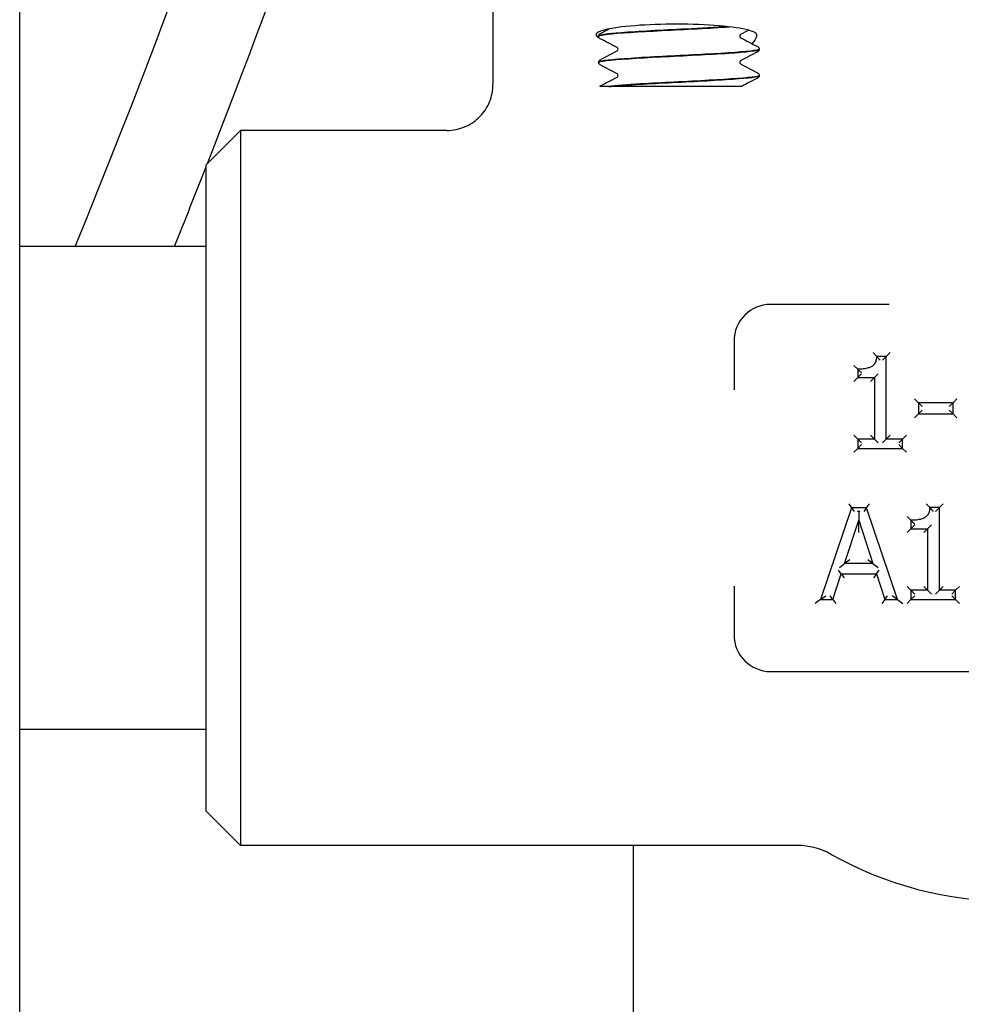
# Model space of a CAD drawing. Header units: inches. Extents: x 36 to 1719, y -84 to 1122.
# Tile 430 of 571: x 1456.37 to 1458.93, y 373.83 to 376.51. Entities that reach past the tile are written whole.
import ezdxf

# ---------------------------------------------------------------- set-up
doc = ezdxf.new("R2010")
doc.units = ezdxf.units.IN
doc.header["$LTSCALE"] = 48
doc.header["$MEASUREMENT"] = 0
doc.layers.add('Visible (ANSI)', color=7, linetype='Continuous', lineweight=30)

msp = doc.modelspace()

# ---------------------------------------------------------------- linework, layer by layer
at = {"layer": 'Visible (ANSI)'}
for p, q in [((1456.36662, 354.04627), (1456.36662, 389.79627)), ((1457.65537, 377.10877), (1457.65537, 376.3324)), ((1457.94287, 376.46475), (1457.94287, 376.46408)), ((1458.38037, 376.429), (1458.38037, 376.42833)), ((1457.94287, 376.39325), (1457.94287, 376.39258)), ((1458.38037, 376.3575), (1458.38037, 376.35683)), ((1457.97042, 376.32752), (1457.94595, 376.32752)), ((1457.97042, 376.32752), (1457.97699, 376.32752)), ((1458.05698, 376.32752), (1457.97699, 376.32752)), ((1458.33271, 376.32752), (1458.05698, 376.32752)), ((1456.87412, 376.11377), (1456.96787, 376.20752)), ((1456.96787, 376.20752), (1456.96787, 374.26002)), ((1457.52927, 376.20752), (1456.96787, 376.20752)), ((1456.87412, 374.35377), (1456.87412, 376.11377)), ((1456.87412, 375.89127), (1456.36662, 375.89127)), ((1458.73447, 375.73377), (1458.41162, 375.73377)), ((1458.31162, 375.63377), (1458.31162, 375.50126)), ((1458.70031, 375.59211), (1458.69069, 375.60253)), ((1458.72624, 375.59211), (1458.70031, 375.59211)), ((1458.72624, 375.59211), (1458.71582, 375.58169)), ((1458.72624, 375.59211), (1458.73666, 375.60253)), ((1458.72624, 375.36683), (1458.72624, 375.59211)), ((1458.64865, 375.55726), (1458.63823, 375.56768)), ((1458.64865, 375.55726), (1458.64865, 375.53437)), ((1458.64865, 375.53437), (1458.63823, 375.52395)), ((1458.64865, 375.53437), (1458.65906, 375.54479)), ((1458.64865, 375.53437), (1458.69403, 375.53437)), ((1458.69403, 375.53437), (1458.68361, 375.52395)), ((1458.69403, 375.53437), (1458.70445, 375.54479)), ((1458.69403, 375.53437), (1458.69403, 375.36683)), ((1458.81356, 375.46589), (1458.80314, 375.47631)), ((1458.90817, 375.46589), (1458.91859, 375.47631)), ((1458.90817, 375.46589), (1458.81356, 375.46589)), ((1458.81356, 375.46589), (1458.81356, 375.43551)), ((1458.81356, 375.46589), (1458.82398, 375.45548)), ((1458.81356, 375.43551), (1458.82398, 375.44592)), ((1458.90817, 375.46589), (1458.89775, 375.45548)), ((1458.90817, 375.43551), (1458.89775, 375.44592)), ((1458.90817, 375.43551), (1458.90817, 375.46589)), ((1458.80314, 375.42509), (1458.81356, 375.43551)), ((1458.81356, 375.43551), (1458.90817, 375.43551)), ((1458.90817, 375.43551), (1458.91859, 375.42509)), ((1458.64865, 375.36683), (1458.63823, 375.37724)), ((1458.69403, 375.36683), (1458.64865, 375.36683)), ((1458.64865, 375.36683), (1458.64865, 375.3413)), ((1458.64865, 375.36683), (1458.65906, 375.35641)), ((1458.69403, 375.36683), (1458.68361, 375.37724)), ((1458.69403, 375.36683), (1458.70445, 375.35641)), ((1458.72624, 375.36683), (1458.71582, 375.35641)), ((1458.72624, 375.36683), (1458.73666, 375.37724)), ((1458.77061, 375.36683), (1458.72624, 375.36683)), ((1458.77061, 375.36683), (1458.76019, 375.35641)), ((1458.77061, 375.36683), (1458.78103, 375.37724)), ((1458.77061, 375.3413), (1458.77061, 375.36683)), ((1458.63823, 375.33088), (1458.64865, 375.3413)), ((1458.64865, 375.3413), (1458.65906, 375.35172)), ((1458.64865, 375.3413), (1458.77061, 375.3413)), ((1458.77061, 375.3413), (1458.76019, 375.35172)), ((1458.77061, 375.3413), (1458.78103, 375.33088)), ((1458.63173, 375.17968), (1458.54745, 374.92968)), ((1458.62425, 375.1901), (1458.63173, 375.17968)), ((1458.67266, 375.17968), (1458.63173, 375.17968)), ((1458.63173, 375.17968), (1458.63921, 375.16926)), ((1458.67266, 375.17968), (1458.66517, 375.16926)), ((1458.67266, 375.17968), (1458.68014, 375.1901)), ((1458.75693, 374.92968), (1458.67266, 375.17968)), ((1458.84486, 375.18049), (1458.83524, 375.19091)), ((1458.87079, 375.18049), (1458.84486, 375.18049)), ((1458.87079, 375.18049), (1458.86037, 375.17007)), ((1458.87079, 375.18049), (1458.88121, 375.19091)), ((1458.87079, 374.95521), (1458.87079, 375.18049)), ((1458.64815, 375.16926), (1458.65136, 375.1716)), ((1458.65136, 375.1716), (1458.65138, 375.14565)), ((1458.65136, 375.1716), (1458.65458, 375.16926)), ((1458.7932, 375.14565), (1458.78278, 375.15606)), ((1458.61289, 375.02794), (1458.65138, 375.14565)), ((1458.65138, 375.14565), (1458.69008, 375.02794)), ((1458.65141, 375.11221), (1458.65138, 375.14565)), ((1458.7932, 375.14565), (1458.7932, 375.12275)), ((1458.7932, 375.12275), (1458.80361, 375.13317)), ((1458.83858, 375.12275), (1458.849, 375.13317)), ((1458.7932, 375.12275), (1458.78278, 375.11234)), ((1458.7932, 375.12275), (1458.83858, 375.12275)), ((1458.83858, 375.12275), (1458.82816, 375.11234)), ((1458.83858, 375.12275), (1458.83858, 374.95521)), ((1458.59852, 375.01752), (1458.61289, 375.02794)), ((1458.62726, 375.03836), (1458.61289, 375.02794)), ((1458.69008, 375.02794), (1458.61289, 375.02794)), ((1458.69008, 375.02794), (1458.67569, 375.03836)), ((1458.69008, 375.02794), (1458.70447, 375.01752)), ((1458.58108, 374.92968), (1458.60377, 374.99958)), ((1458.60377, 374.99958), (1458.5962, 375.00999)), ((1458.60377, 374.99958), (1458.6992, 374.99958)), ((1458.60377, 374.99958), (1458.61134, 374.98916)), ((1458.6992, 374.99958), (1458.69162, 374.98916)), ((1458.6992, 374.99958), (1458.70677, 375.00999)), ((1458.6992, 374.99958), (1458.72189, 374.92968)), ((1458.31162, 374.96629), (1458.31162, 374.83377)), ((1458.7932, 374.95521), (1458.78278, 374.96562)), ((1458.83858, 374.95521), (1458.82816, 374.96562)), ((1458.87079, 374.95521), (1458.88121, 374.96562)), ((1458.91516, 374.95521), (1458.92558, 374.96562)), ((1458.54745, 374.92968), (1458.56196, 374.9401)), ((1458.58108, 374.92968), (1458.57351, 374.9401)), ((1458.72189, 374.92968), (1458.72946, 374.9401)), ((1458.75693, 374.92968), (1458.74243, 374.9401)), ((1458.83858, 374.95521), (1458.7932, 374.95521)), ((1458.7932, 374.95521), (1458.7932, 374.92968)), ((1458.7932, 374.95521), (1458.80361, 374.94479)), ((1458.7932, 374.92968), (1458.80361, 374.9401)), ((1458.83858, 374.95521), (1458.849, 374.94479)), ((1458.87079, 374.95521), (1458.86037, 374.94479)), ((1458.91516, 374.95521), (1458.87079, 374.95521)), ((1458.91516, 374.95521), (1458.90474, 374.94479)), ((1458.91516, 374.92968), (1458.90474, 374.9401)), ((1458.91516, 374.92968), (1458.91516, 374.95521)), ((1458.54745, 374.92968), (1458.53295, 374.91926)), ((1458.54745, 374.92968), (1458.58108, 374.92968)), ((1458.58108, 374.92968), (1458.58865, 374.91926)), ((1458.72189, 374.92968), (1458.71432, 374.91926)), ((1458.72189, 374.92968), (1458.75693, 374.92968)), ((1458.75693, 374.92968), (1458.77144, 374.91926)), ((1458.78278, 374.91926), (1458.7932, 374.92968)), ((1458.7932, 374.92968), (1458.91516, 374.92968)), ((1458.91516, 374.92968), (1458.92558, 374.91926)), ((1458.41162, 374.73377), (1459.71162, 374.73377)), ((1456.87412, 374.57627), (1456.36662, 374.57627)), ((1456.87412, 374.35377), (1456.96787, 374.26002)), ((1458.48396, 374.26002), (1456.96787, 374.26002)), ((1458.03662, 374.26002), (1458.03662, 361.08794))]:
    msp.add_line(p, q, dxfattribs=at)
for centre, radius, start, end in [((1433.59912, 385.23377), 24.75, 337.82265, 350.191171), ((1433.59912, 385.23377), 25, 338.613415, 346.398965), ((1433.59912, 385.23377), 25, 338.613415, 346.398965), ((1433.59912, 385.23377), 25, 338.056012, 338.591237), ((1433.59912, 385.23377), 25, 338.056012, 338.591237), ((1458.41162, 375.63377), 0.1, 90, 180), ((1458.41162, 374.83377), 0.1, 180, 270), ((1458.48396, 374.07252), 0.1875, 60.65517, 90), ((1459.06162, 375.10002), 0.99125, 240.65517, 299.34483)]:
    msp.add_arc(centre, radius, start, end, dxfattribs=at)
msp.add_ellipse((1458.15444, 376.46807), major_axis=(0.21875, 0), ratio=0.1316525, start_param=0.1108904, end_param=3.4219418, dxfattribs=at)
for points, knots in [([(1457.94287, 376.46478), (1457.94294, 376.46623), (1457.94348, 376.4676), (1457.94473, 376.46948), (1457.94539, 376.47009), (1457.94655, 376.47098), (1457.94707, 376.47129), (1457.94758, 376.47156)], [0, 0, 0, 0, 0.020588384, 0.020588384, 0.04017257, 0.04017257, 0.058516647, 0.058516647, 0.058516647, 0.058516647]), ([(1458.29509, 376.49011), (1458.26197, 376.48793), (1458.22174, 376.48576), (1458.18014, 376.48359), (1458.11603, 376.48024), (1458.04999, 376.4769), (1458.00505, 376.47355), (1457.96568, 376.47062), (1457.94318, 376.46768), (1457.94293, 376.46475)], [-20.5382393, -20.5382393, -20.5382393, -20.5382393, -19.9656718, -19.9656718, -19.9656718, -19.0832549, -19.0832549, -19.0832549, -18.3101233, -18.3101233, -18.3101233, -18.3101233]), ([(1457.94319, 376.46406), (1457.94307, 376.46545), (1457.94774, 376.46685), (1457.95734, 376.46824), (1457.98035, 376.47159), (1458.03121, 376.47494), (1458.0922, 376.47828), (1458.15317, 376.48163), (1458.22308, 376.48497), (1458.2776, 376.48832), (1458.28503, 376.48877), (1458.29215, 376.48923), (1458.29894, 376.48968)], [12.0246214, 12.0246214, 12.0246214, 12.0246214, 12.3927441, 12.3927441, 12.3927441, 13.2747852, 13.2747852, 13.2747852, 14.1565644, 14.1565644, 14.1565644, 14.276733, 14.276733, 14.276733, 14.276733]), ([(1458.32964, 376.46891), (1458.32964, 376.46891), (1458.3294, 376.46882), (1458.32864, 376.46802), (1458.32828, 376.46757), (1458.32765, 376.46624), (1458.32742, 376.46533), (1458.32742, 376.46442)], [0.002645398, 0.002645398, 0.002645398, 0.002645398, 0.027589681, 0.027589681, 0.042171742, 0.042171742, 0.057287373, 0.057287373, 0.057287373, 0.057287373]), ([(1458.37185, 376.47126), (1458.37302, 376.46987), (1458.37341, 376.4678), (1458.37232, 376.45955), (1458.36791, 376.45152), (1458.3605, 376.44374)], [0, 0, 0, 0, 0.0813335, 0.0813335, 0.26320463, 0.26320463, 0.26320463, 0.26320463]), ([(1457.94758, 376.45728), (1457.9468, 376.45768), (1457.94595, 376.45818), (1457.94455, 376.45963), (1457.94405, 376.46027), (1457.94323, 376.46192), (1457.94292, 376.46297), (1457.94287, 376.46406)], [0, 0, 0, 0, 0.028459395, 0.028459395, 0.043235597, 0.043235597, 0.058545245, 0.058545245, 0.058545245, 0.058545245]), ([(1458.32742, 376.46442), (1458.32742, 376.46303), (1458.32798, 376.46174), (1458.32891, 376.46045), (1458.32927, 376.46018), (1458.32958, 376.45995), (1458.32964, 376.45992), (1458.32964, 376.45992)], [0, 0, 0, 0, 0.022828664, 0.022828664, 0.041633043, 0.041633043, 0.054614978, 0.054614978, 0.054614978, 0.054614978]), ([(1458.38005, 376.42903), (1458.38009, 376.42724), (1458.37227, 376.42545), (1458.3567, 376.42366), (1458.32793, 376.42035), (1458.27323, 376.41704), (1458.21129, 376.41373), (1458.14943, 376.41043), (1458.0815, 376.40712), (1458.03063, 376.40382), (1457.97914, 376.40047), (1457.94614, 376.39713), (1457.94311, 376.39379), (1457.94295, 376.39361), (1457.94287, 376.39343), (1457.94288, 376.39325)], [-15.1708472, -15.1708472, -15.1708472, -15.1708472, -14.6990684, -14.6990684, -14.6990684, -13.8268003, -13.8268003, -13.8268003, -12.9557305, -12.9557305, -12.9557305, -12.0740419, -12.0740419, -12.0740419, -12.026938, -12.026938, -12.026938, -12.026938]), ([(1457.94324, 376.39256), (1457.94317, 376.39427), (1457.95031, 376.39599), (1457.96466, 376.3977), (1457.99308, 376.4011), (1458.04918, 376.4045), (1458.11285, 376.4079), (1458.17603, 376.41127), (1458.24539, 376.41464), (1458.29643, 376.41801), (1458.34715, 376.42136), (1458.3788, 376.42471), (1458.38031, 376.42806), (1458.38035, 376.42815), (1458.38037, 376.42824), (1458.38037, 376.42833)], [5.7414361, 5.7414361, 5.7414361, 5.7414361, 6.1939142, 6.1939142, 6.1939142, 7.0897201, 7.0897201, 7.0897201, 7.9785276, 7.9785276, 7.9785276, 8.8619138, 8.8619138, 8.8619138, 8.8853453, 8.8853453, 8.8853453, 8.8853453]), ([(1457.99582, 376.42867), (1457.99582, 376.43005), (1457.99526, 376.43134), (1457.99433, 376.43263), (1457.99397, 376.4329), (1457.99366, 376.43313), (1457.9936, 376.43316), (1457.9936, 376.43316)], [0, 0, 0, 0, 0.022828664, 0.022828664, 0.041633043, 0.041633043, 0.054614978, 0.054614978, 0.054614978, 0.054614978]), ([(1457.9936, 376.42417), (1457.9936, 376.42417), (1457.99384, 376.42426), (1457.9946, 376.42506), (1457.99496, 376.42551), (1457.99559, 376.42684), (1457.99582, 376.42775), (1457.99582, 376.42867)], [0.002645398, 0.002645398, 0.002645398, 0.002645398, 0.027589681, 0.027589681, 0.042171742, 0.042171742, 0.057287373, 0.057287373, 0.057287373, 0.057287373]), ([(1458.37566, 376.43581), (1458.37644, 376.4354), (1458.37729, 376.4349), (1458.37869, 376.43345), (1458.37919, 376.43281), (1458.38001, 376.43116), (1458.38032, 376.43011), (1458.38037, 376.42903)], [0, 0, 0, 0, 0.028459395, 0.028459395, 0.043235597, 0.043235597, 0.058545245, 0.058545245, 0.058545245, 0.058545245]), ([(1458.38037, 376.42831), (1458.3803, 376.42685), (1458.37976, 376.42548), (1458.37851, 376.4236), (1458.37785, 376.42299), (1458.37669, 376.4221), (1458.37617, 376.42179), (1458.37566, 376.42153)], [0, 0, 0, 0, 0.020588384, 0.020588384, 0.04017257, 0.04017257, 0.058516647, 0.058516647, 0.058516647, 0.058516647]), ([(1457.94287, 376.39328), (1457.94294, 376.39473), (1457.94348, 376.3961), (1457.94473, 376.39798), (1457.94539, 376.39859), (1457.94655, 376.39948), (1457.94707, 376.39979), (1457.94758, 376.40006)], [0, 0, 0, 0, 0.020588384, 0.020588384, 0.04017257, 0.04017257, 0.058516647, 0.058516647, 0.058516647, 0.058516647]), ([(1457.94758, 376.38578), (1457.9468, 376.38618), (1457.94595, 376.38668), (1457.94455, 376.38813), (1457.94405, 376.38877), (1457.94323, 376.39042), (1457.94292, 376.39147), (1457.94287, 376.39256)], [0, 0, 0, 0, 0.028459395, 0.028459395, 0.043235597, 0.043235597, 0.058545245, 0.058545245, 0.058545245, 0.058545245]), ([(1458.32964, 376.39741), (1458.32964, 376.39741), (1458.3294, 376.39732), (1458.32864, 376.39652), (1458.32828, 376.39607), (1458.32765, 376.39474), (1458.32742, 376.39383), (1458.32742, 376.39292)], [0.002645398, 0.002645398, 0.002645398, 0.002645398, 0.027589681, 0.027589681, 0.042171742, 0.042171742, 0.057287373, 0.057287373, 0.057287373, 0.057287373]), ([(1458.32742, 376.39292), (1458.32742, 376.39153), (1458.32798, 376.39024), (1458.32891, 376.38895), (1458.32927, 376.38868), (1458.32958, 376.38845), (1458.32964, 376.38842), (1458.32964, 376.38842)], [0, 0, 0, 0, 0.022828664, 0.022828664, 0.041633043, 0.041633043, 0.054614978, 0.054614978, 0.054614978, 0.054614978]), ([(1458.38008, 376.35753), (1458.38022, 376.35632), (1458.37676, 376.35511), (1458.36955, 376.35391), (1458.34977, 376.35059), (1458.30218, 376.34728), (1458.24306, 376.34397), (1458.18367, 376.34064), (1458.11376, 376.33731), (1458.05748, 376.33398), (1458.0211, 376.33183), (1457.99051, 376.32967), (1457.97042, 376.32752)], [-8.8876619, -8.8876619, -8.8876619, -8.8876619, -8.569564, -8.569564, -8.569564, -7.6960367, -7.6960367, -7.6960367, -6.8183862, -6.8183862, -6.8183862, -6.2510262, -6.2510262, -6.2510262, -6.2510262]), ([(1457.99582, 376.35717), (1457.99582, 376.35855), (1457.99526, 376.35984), (1457.99433, 376.36113), (1457.99397, 376.3614), (1457.99366, 376.36163), (1457.9936, 376.36166), (1457.9936, 376.36166)], [0, 0, 0, 0, 0.022828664, 0.022828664, 0.041633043, 0.041633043, 0.054614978, 0.054614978, 0.054614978, 0.054614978]), ([(1458.37566, 376.36431), (1458.37644, 376.3639), (1458.37729, 376.3634), (1458.37869, 376.36195), (1458.37919, 376.36131), (1458.38001, 376.35966), (1458.38032, 376.35861), (1458.38037, 376.35753)], [0, 0, 0, 0, 0.028459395, 0.028459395, 0.043235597, 0.043235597, 0.058545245, 0.058545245, 0.058545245, 0.058545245]), ([(1457.52927, 376.20752), (1457.52937, 376.20752), (1457.52948, 376.20752), (1457.53813, 376.20754), (1457.54666, 376.20843), (1457.56339, 376.21188), (1457.57156, 376.21444), (1457.59443, 376.22425), (1457.60808, 376.23354), (1457.63092, 376.25673), (1457.63994, 376.27036), (1457.65222, 376.30028), (1457.65537, 376.31626), (1457.65537, 376.3324)], [-0.00080906, -0.00080906, -0.00080906, -0.00080906, 0, 0, 0.06513682, 0.06513682, 0.13017613, 0.13017613, 0.25481643, 0.25481643, 0.37825086, 0.37825086, 0.50129539, 0.50129539, 0.50129539, 0.50129539]), ([(1457.97699, 376.32752), (1458.01105, 376.33083), (1458.06951, 376.33413), (1458.13245, 376.33743), (1458.19539, 376.34074), (1458.26166, 376.34404), (1458.30867, 376.34735), (1458.35367, 376.35051), (1458.38024, 376.35367), (1458.38036, 376.35683)], [0.0265881, 0.0265881, 0.0265881, 0.0265881, 0.8976269, 0.8976269, 0.8976269, 1.7685955, 1.7685955, 1.7685955, 2.60216, 2.60216, 2.60216, 2.60216]), ([(1457.9936, 376.35267), (1457.9936, 376.35267), (1457.99384, 376.35276), (1457.9946, 376.35356), (1457.99496, 376.35401), (1457.99559, 376.35534), (1457.99582, 376.35625), (1457.99582, 376.35717)], [0.002645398, 0.002645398, 0.002645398, 0.002645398, 0.027589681, 0.027589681, 0.042171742, 0.042171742, 0.057287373, 0.057287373, 0.057287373, 0.057287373]), ([(1458.38037, 376.35681), (1458.3803, 376.35535), (1458.37976, 376.35398), (1458.37851, 376.3521), (1458.37785, 376.35149), (1458.37669, 376.3506), (1458.37617, 376.35029), (1458.37566, 376.35003)], [0, 0, 0, 0, 0.020588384, 0.020588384, 0.04017257, 0.04017257, 0.058516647, 0.058516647, 0.058516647, 0.058516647]), ([(1458.70031, 375.59211), (1458.70007, 375.58911), (1458.69964, 375.58619), (1458.69812, 375.57971), (1458.69683, 375.57627), (1458.69375, 375.57103), (1458.69216, 375.56905), (1458.68914, 375.5663), (1458.68788, 375.56536), (1458.68653, 375.56456), (1458.68374, 375.56288), (1458.68044, 375.56153), (1458.67296, 375.55935), (1458.66868, 375.55858), (1458.65919, 375.55749), (1458.65393, 375.55726), (1458.64865, 375.55726)], [-0.21914518, -0.21914518, -0.21914518, -0.21914518, -0.19291175, -0.19291175, -0.15742494, -0.15742494, -0.13012741, -0.13012741, -0.11306644, -0.11306644, -0.11306644, -0.07974952, -0.07974952, -0.04257171, -0.04257171, 0, 0, 0, 0]), ([(1458.70928, 375.58169), (1458.70926, 375.58172), (1458.70924, 375.58174), (1458.70838, 375.58281), (1458.70753, 375.58385), (1458.70588, 375.58583), (1458.70507, 375.58678), (1458.70343, 375.58866), (1458.70261, 375.58958), (1458.70142, 375.5909), (1458.70099, 375.59137), (1458.70045, 375.59196), (1458.70031, 375.59211), (1458.70031, 375.59211)], [-0.000246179, -0.000246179, -0.000246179, -0.000246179, 0, 0, 0.010218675, 0.010218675, 0.020229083, 0.020229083, 0.031714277, 0.031714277, 0.040524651, 0.040524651, 0.048289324, 0.048289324, 0.048289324, 0.048289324]), ([(1458.65906, 375.54716), (1458.65904, 375.54718), (1458.65901, 375.54721), (1458.6579, 375.54826), (1458.6568, 375.5493), (1458.65474, 375.55128), (1458.65375, 375.55224), (1458.65189, 375.55405), (1458.65102, 375.55491), (1458.64977, 375.55614), (1458.64933, 375.55658), (1458.64878, 375.55713), (1458.64865, 375.55726), (1458.64865, 375.55726)], [-0.049771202, -0.049771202, -0.049771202, -0.049771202, -0.049510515, -0.049510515, -0.038176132, -0.038176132, -0.027254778, -0.027254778, -0.015917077, -0.015917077, -0.007424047, -0.007424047, 0, 0, 0, 0]), ([(1458.84486, 375.18049), (1458.84462, 375.1775), (1458.84419, 375.17457), (1458.84267, 375.16809), (1458.84138, 375.16465), (1458.8383, 375.15941), (1458.83671, 375.15743), (1458.83369, 375.15468), (1458.83243, 375.15375), (1458.83108, 375.15294), (1458.82829, 375.15126), (1458.825, 375.14991), (1458.81751, 375.14773), (1458.81323, 375.14696), (1458.80374, 375.14587), (1458.79848, 375.14565), (1458.7932, 375.14565)], [-0.21914518, -0.21914518, -0.21914518, -0.21914518, -0.19291175, -0.19291175, -0.15742494, -0.15742494, -0.13012741, -0.13012741, -0.11306644, -0.11306644, -0.11306644, -0.07974952, -0.07974952, -0.04257171, -0.04257171, 0, 0, 0, 0]), ([(1458.85383, 375.17007), (1458.85381, 375.1701), (1458.85379, 375.17013), (1458.85293, 375.1712), (1458.85208, 375.17224), (1458.85043, 375.17421), (1458.84962, 375.17516), (1458.84798, 375.17704), (1458.84716, 375.17796), (1458.84597, 375.17928), (1458.84554, 375.17975), (1458.845, 375.18034), (1458.84486, 375.18049), (1458.84486, 375.18049)], [-0.000246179, -0.000246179, -0.000246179, -0.000246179, 0, 0, 0.010218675, 0.010218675, 0.020229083, 0.020229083, 0.031714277, 0.031714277, 0.040524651, 0.040524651, 0.048289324, 0.048289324, 0.048289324, 0.048289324]), ([(1458.80361, 375.13554), (1458.80359, 375.13557), (1458.80356, 375.13559), (1458.80245, 375.13664), (1458.80135, 375.13768), (1458.79929, 375.13966), (1458.7983, 375.14062), (1458.79644, 375.14243), (1458.79557, 375.14329), (1458.79432, 375.14452), (1458.79388, 375.14496), (1458.79333, 375.14551), (1458.7932, 375.14565), (1458.7932, 375.14565)], [-0.049771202, -0.049771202, -0.049771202, -0.049771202, -0.049510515, -0.049510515, -0.038176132, -0.038176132, -0.027254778, -0.027254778, -0.015917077, -0.015917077, -0.007424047, -0.007424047, 0, 0, 0, 0])]:
    msp.add_open_spline(points, degree=3, knots=knots, dxfattribs=at)
for points in [[(1457.94758, 376.47156), (1457.95532, 376.47561), (1457.96306, 376.47966), (1457.97081, 376.48372)], [(1458.35175, 376.4805), (1458.34437, 376.47664), (1458.337, 376.47278), (1458.32963, 376.46891)], [(1457.99361, 376.43316), (1457.97827, 376.44121), (1457.96292, 376.44924), (1457.94758, 376.45728)], [(1458.32963, 376.45992), (1458.34497, 376.45187), (1458.36032, 376.44384), (1458.37566, 376.43581)], [(1457.94758, 376.40006), (1457.96292, 376.40809), (1457.97827, 376.41612), (1457.99361, 376.42417)], [(1458.37566, 376.42153), (1458.36032, 376.41349), (1458.34497, 376.40546), (1458.32963, 376.39741)], [(1457.99361, 376.36166), (1457.97827, 376.36971), (1457.96292, 376.37774), (1457.94758, 376.38578)], [(1458.32963, 376.38842), (1458.34497, 376.38037), (1458.36032, 376.37234), (1458.37566, 376.36431)], [(1457.94758, 376.32856), (1457.96292, 376.33659), (1457.97827, 376.34462), (1457.99361, 376.35267)], [(1458.37566, 376.35003), (1458.36134, 376.34253), (1458.34702, 376.33503), (1458.33271, 376.32752)], [(1457.94595, 376.32752), (1457.94653, 376.32797), (1457.94706, 376.32829), (1457.94758, 376.32856)]]:
    msp.add_open_spline(points, degree=3, dxfattribs=at)

doc.saveas('drawing.dxf')
